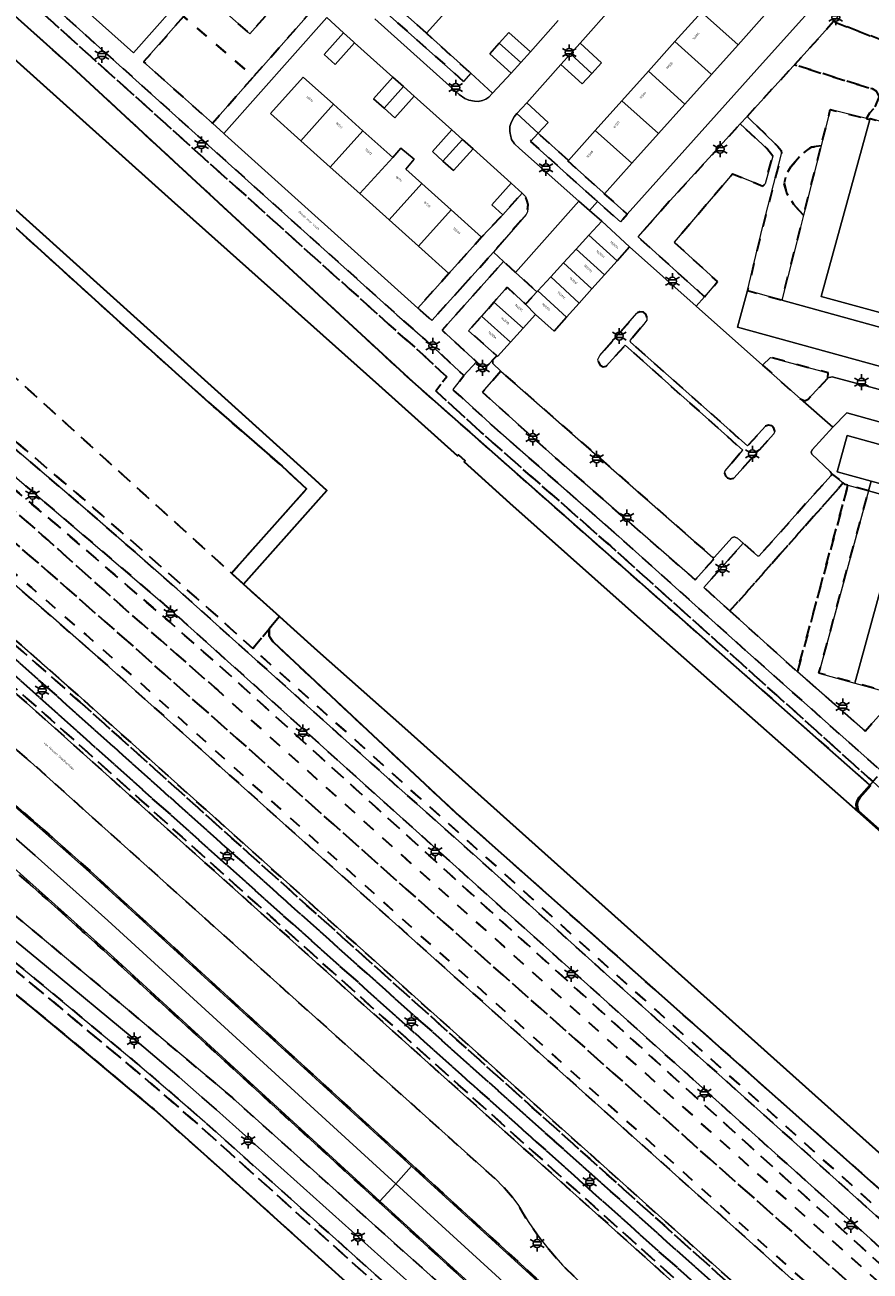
# Model space of a CAD drawing. Extents: x 105780 to 185197, y 477999 to 525027.
# Tile 230 of 562: x 107115 to 107250, y 478652 to 478850. Entities that reach past the tile are written whole.
import ezdxf
from ezdxf.enums import TextEntityAlignment as Align

# ---------------------------------------------------------------- set-up
doc = ezdxf.new("R2010")
doc.units = 0
doc.linetypes.add('XX-HIDDEN', pattern=[4, 2, -2])
for name, color, linetype, lineweight in [('B-GV-GR-MATERIAALGRENS-G', 252, 'XX-HIDDEN', 35), ('B-RO-IE-MEUBILAIR_WEGMEUBILAIR-S', 252, 'Continuous', 25), ('B-WE-GK-KADEMUUR-G', 252, 'Continuous', 18), ('B-WE-GW-WATERGANG_SLOOT_INSTEEK-G', 252, 'Continuous', 30), ('B-XX-KG-KADASTRAAL_BEBOUWING-G', 252, 'Continuous', 20), ('B1-WE-OG-BEBOUWING-T18', 7, 'Continuous', 18), ('B1-WE-OG-TERREIN_ERF-GV', 252, 'Continuous', 18), ('B1-WE-OG-TOPOGRAFIE-T18', 10, 'Continuous', 18), ('B1-WE-VH-VERHARDING_ASFALT-GV', 252, 'Continuous', 18), ('B1-WE-VH-VERHARDING_BETON-GV', 252, 'Continuous', 18), ('B1-WE-VH-VERHARDING_BETONSTRAATSTEEN-GV', 252, 'Continuous', 18), ('B1-WE-VH-VERHARDING_TEGEL-GV', 252, 'Continuous', 18)]:
    doc.layers.add(name, color=color, linetype=linetype, lineweight=lineweight)
doc.styles.add('NLCS-ISO', font='NLCS-ISO.ttf')
doc.styles.add('NLCS-ISO-M200-T18', font='NLCS-ISO.ttf', dxfattribs={"height": 0.36})

# ---------------------------------------------------------------- blocks, each defined once
blk = doc.blocks.new('B-SIE-WEG_LICHTMAST-SO')
at = {"ltscale": 0.1}
for p, q in [((-1.1, 0.63), (-2.19, 1.27)), ((0, 1.27), (0, 2.53)), ((1.1, 0.63), (2.19, 1.27)), ((-1.1, -0.63), (-2.19, -1.27)), ((0, -1.27), (0, -2.53)), ((1.1, -0.63), (2.19, -1.27))]:
    blk.add_line(p, q, dxfattribs=at)
at = {"flags": 128}
for points in [[(-1.16, 0.5), (1.16, 0.5)], [(-1.16, -0.5), (1.16, -0.5)]]:
    blk.add_lwpolyline(points, dxfattribs=at)
at = {"ltscale": 0.1}
blk.add_circle((0, 0), 1.27, dxfattribs=at)
at = {"style": 'NLCS-ISO'}
blk.add_attdef('TYPE', text='', height=1.8, dxfattribs=at).set_placement((0, 2.53), align=Align.BOTTOM_CENTER)

msp = doc.modelspace()

# ---------------------------------------------------------------- linework, layer by layer
at = {"layer": 'B-GV-GR-MATERIAALGRENS-G', "flags": 128}
for points in [[(107119.935, 478853.078), (107101.84, 478869.032), (107058.691, 478907.896), (107057.868, 478908.692), (107052.719, 478913.255), (107045.447, 478919.888), (107040.691, 478924.246), (107039.347, 478922.765), (107044.099, 478918.41), (107051.393, 478911.758), (107100.517, 478867.532), (107118.612, 478851.578), (107173.208, 478802.497), (107177.686, 478798.551), (107182.448, 478794.136), (107182.442, 478794.128), (107180.708, 478791.896), (107187.939, 478785.269), (107208.452, 478767.263), (107228.023, 478749.688), (107250.153, 478729.809), (107251.35, 478731.165), (107251.556, 478731.399), (107229.353, 478751.181), (107209.788, 478768.751), (107189.289, 478786.744), (107184.656, 478790.984), (107183.419, 478792.116), (107185.152, 478794.336), (107185.157, 478794.343), (107179.008, 478800.052), (107174.53, 478803.998)], [(107039.347, 478922.765), (107037.589, 478920.806), (107037.809, 478920.609), (107037.476, 478920.236), (107036.501, 478919.147), (107040.312, 478915.332), (107040.721, 478915.186), (107041.316, 478915.113), (107042.892, 478914.646), (107043.854, 478914.228), (107044.817, 478913.706), (107045.881, 478912.923), (107050.182, 478909.059), (107075.51, 478885.777), (107122.944, 478843.327), (107155.367, 478813.355), (107177.032, 478793.326), (107249.662, 478729.252), (107250.153, 478729.809), (107228.023, 478749.688), (107208.452, 478767.263), (107187.939, 478785.269), (107180.708, 478791.896), (107182.442, 478794.128), (107182.448, 478794.136), (107177.686, 478798.551), (107173.208, 478802.497), (107118.612, 478851.578), (107100.517, 478867.532), (107051.393, 478911.758), (107044.099, 478918.41)], [(107058.676, 478866.989), (107040.664, 478846.796), (107063.595, 478829.547), (107077.342, 478818.862), (107090.053, 478808.759), (107093.496, 478812.472), (107148.233, 478762.928), (107160.168, 478776.323), (107156.281, 478779.919), (107145.821, 478789.025), (107144.604, 478790.115), (107133.396, 478800.146), (107113.983, 478817.788), (107061.318, 478864.557)], [(107147.077, 478852.256), (107143.893, 478855.083), (107140.643, 478851.389), (107151.747, 478841.827), (107164.509, 478856.295), (107164.825, 478856.588), (107161.152, 478859.909), (107151.143, 478848.645)], [(107179.219, 478848.721), (107173.427, 478853.93), (107172.299, 478854.976), (107171.046, 478853.58), (107183.543, 478842.501), (107185.091, 478841.068), (107186.257, 478842.375)], [(107249.043, 478856.374), (107243.897, 478850.58), (107256.02, 478845.908), (107257.639, 478848.685)], [(107140.643, 478851.389), (107134.288, 478844.176), (107145.208, 478834.413), (107151.747, 478841.827)], [(107266.576, 478840.5), (107257.639, 478848.685), (107256.02, 478845.908), (107243.897, 478850.58), (107241.681, 478848.085), (107237.679, 478843.71), (107250.077, 478839.869), (107250.77, 478839.473), (107251.122, 478838.659), (107250.346, 478836.854), (107249.688, 478836.103), (107249.132, 478835.159), (107249.675, 478835.024), (107249.715, 478835.169), (107260.909, 478832.082), (107261.811, 478835.177)], [(107249.132, 478835.159), (107249.688, 478836.103), (107250.346, 478836.854), (107251.122, 478838.659), (107250.77, 478839.473), (107250.077, 478839.869), (107237.679, 478843.71), (107236.758, 478842.703), (107230.157, 478835.485), (107235.063, 478830.737), (107235.566, 478830.078), (107235.643, 478829.587), (107232.625, 478817.881), (107230.22, 478807.824), (107235.669, 478806.325), (107238.067, 478815.587), (107239.137, 478819.813), (107237.532, 478821.564), (107236.529, 478823.217), (107236.028, 478824.971), (107236.328, 478826.139), (107237.131, 478827.501), (107238.937, 478829.545), (107240.342, 478830.617), (107241.924, 478830.82), (107243.386, 478836.595)], [(107123.869, 478743.54), (107114.494, 478751.789), (107105.008, 478759.95), (107092.375, 478770.621), (107086.02, 478775.91), (107072.824, 478786.682), (107059.116, 478797.611), (107050.396, 478804.442), (107048.526, 478805.8), (107046.854, 478806.814), (107045.119, 478807.718), (107037.499, 478811.265), (107035.158, 478812.439), (107033.312, 478813.495), (107031.79, 478814.513), (107015.213, 478826.782), (106997.932, 478839.33), (106993.205, 478842.793), (106991.329, 478840.202), (107003.445, 478831.511), (107017.639, 478821.133), (107031.727, 478810.666), (107038.732, 478805.381), (107045.693, 478800.037), (107052.807, 478794.482), (107059.877, 478788.871), (107073.922, 478777.529), (107088.636, 478765.408), (107103.218, 478753.128), (107111.212, 478746.233), (107119.114, 478739.273), (107240.88, 478630.11), (107245.091, 478634.894)], [(107244.248, 478634.844), (107242.54, 478632.903), (107240.829, 478630.96), (107119.513, 478739.72), (107111.606, 478746.685), (107103.607, 478753.585), (107089.02, 478765.869), (107074.301, 478777.994), (107060.251, 478789.34), (107046.061, 478800.511), (107039.095, 478805.858), (107032.087, 478811.146), (107017.995, 478821.616), (107003.797, 478831.997), (106992.168, 478840.339), (106993.337, 478841.952), (106997.578, 478838.845), (107014.858, 478826.298), (107031.445, 478814.022), (107032.996, 478812.985), (107034.874, 478811.91), (107037.238, 478810.725), (107044.854, 478807.18), (107046.56, 478806.291), (107048.194, 478805.3), (107050.035, 478803.963), (107058.744, 478797.14), (107072.447, 478786.215), (107085.638, 478775.447), (107091.989, 478770.161), (107104.619, 478759.493), (107114.1, 478751.336), (107123.471, 478743.091), (107124.128, 478742.502)], [(107124.128, 478742.502), (107123.471, 478743.091), (107114.1, 478751.336), (107104.619, 478759.493), (107091.989, 478770.161), (107085.638, 478775.447), (107072.447, 478786.215), (107058.744, 478797.14), (107050.035, 478803.963), (107048.194, 478805.3), (107046.56, 478806.291), (107044.854, 478807.18), (107037.238, 478810.725), (107034.874, 478811.91), (107032.996, 478812.985), (107031.445, 478814.022), (107014.858, 478826.298), (106997.578, 478838.845), (106993.337, 478841.952), (106992.168, 478840.339), (107003.797, 478831.997), (107017.995, 478821.616), (107032.087, 478811.146), (107039.095, 478805.858), (107046.061, 478800.511), (107060.251, 478789.34), (107074.301, 478777.994), (107089.02, 478765.869), (107103.607, 478753.585), (107111.606, 478746.685), (107119.513, 478739.72), (107240.829, 478630.96), (107242.54, 478632.903), (107244.248, 478634.844)], [(107241.506, 478632.486), (107242.828, 478633.987), (107104.024, 478758.129), (107048.529, 478803.049), (107034.638, 478811.469), (107032.732, 478812.559), (107031.157, 478813.613), (107014.563, 478825.895), (106997.284, 478838.441), (106993.447, 478841.252), (106992.868, 478840.452), (107004.09, 478832.402), (107018.292, 478822.018), (107032.386, 478811.547), (107047.349, 478801.431), (107102.728, 478756.606)], [(107241.506, 478632.486), (107102.728, 478756.606), (107047.349, 478801.431), (107032.386, 478811.547), (107018.292, 478822.018), (107004.09, 478832.402), (106992.868, 478840.452), (106993.447, 478841.252), (106997.284, 478838.441), (107014.563, 478825.895), (107031.157, 478813.613), (107032.732, 478812.559), (107034.638, 478811.469), (107048.529, 478803.049), (107104.024, 478758.129), (107242.828, 478633.987)], [(107234.239, 478829.187), (107233.318, 478830.396), (107229.082, 478834.31), (107217.947, 478822.136), (107212.844, 478816.374), (107223.421, 478806.868), (107225.461, 478809.263), (107218.59, 478815.541), (107227.854, 478826.396), (107232.675, 478824.436), (107233.038, 478824.8)], [(107201.764, 478828.532), (107196.971, 478832.851), (107195.746, 478831.535), (107206.152, 478822.205), (107206.391, 478821.991), (107210.031, 478818.735), (107211.134, 478819.969), (107207.503, 478823.23), (107207.289, 478823.421), (107201.689, 478828.448)], [(107241.924, 478830.82), (107240.342, 478830.617), (107238.937, 478829.545), (107237.131, 478827.501), (107236.328, 478826.139), (107236.028, 478824.971), (107236.529, 478823.217), (107237.532, 478821.564), (107239.137, 478819.813)], [(107185.003, 478808.557), (107189.849, 478813.94), (107195.04, 478819.912), (107195.262, 478820.347), (107195.372, 478821.495), (107195.186, 478822.183), (107194.944, 478822.779), (107194.435, 478823.339), (107191.352, 478819.898), (107187.976, 478816.331), (107182.785, 478810.549), (107177.855, 478805.059), (107180.065, 478803.072)], [(107048.705, 478789.258), (107041.601, 478794.799), (107034.654, 478800.139), (107027.668, 478805.426), (107015.241, 478814.57), (107015.118, 478814.404), (107012.001, 478810.227), (107044.652, 478785.953), (107047.156, 478784.126), (107045.546, 478781.945), (107054.526, 478775.108), (107055.709, 478774.105), (107062.016, 478769.148), (107064.258, 478767.37), (107068.569, 478763.94), (107070.768, 478762.178), (107075.17, 478758.633), (107077.118, 478757.057), (107081.943, 478753.126), (107083.569, 478751.798), (107089.924, 478746.558), (107096.738, 478740.846), (107098.596, 478739.271), (107103.323, 478735.251), (107105.893, 478733.047), (107110.178, 478729.347), (107112.535, 478727.3), (107117.131, 478723.276), (107119.226, 478721.434), (107125.771, 478715.618), (107231.325, 478619.257), (107234.293, 478622.628), (107203.422, 478650.408), (107200.82, 478652.994), (107198.645, 478655.444), (107196.849, 478657.744), (107195.381, 478659.888), (107193.842, 478662.464), (107192.936, 478663.693), (107191.955, 478664.862), (107190.377, 478666.472), (107116.332, 478732.95), (107103.311, 478744.339), (107090.062, 478755.631), (107076.584, 478766.821), (107062.798, 478778.031)], [(107093.496, 478812.472), (107090.053, 478808.759), (107087.394, 478805.892), (107103.227, 478792.801), (107114.762, 478783.187), (107126.392, 478773.278), (107140.294, 478761.131), (107151.653, 478750.96), (107154.255, 478754.068), (107155.855, 478756.029), (107150.149, 478761.194), (107148.233, 478762.928)], [(107193.383, 478810.723), (107191.474, 478812.461), (107181.697, 478801.546), (107187.164, 478796.53), (107188.426, 478795.371), (107189.77, 478796.816), (107190.389, 478797.481), (107185.908, 478801.437), (107187.952, 478803.752), (107189.912, 478805.972), (107192.022, 478808.362), (107194.971, 478805.659), (107196.78, 478807.632)], [(107151.653, 478750.96), (107140.294, 478761.131), (107126.392, 478773.278), (107114.762, 478783.187), (107103.227, 478792.801), (107087.394, 478805.892), (107086.686, 478805.128), (107102.59, 478792.031), (107114.118, 478782.422), (107125.739, 478772.522), (107126.129, 478772.181), (107139.632, 478760.383), (107170.61, 478732.583), (107186.678, 478718.258), (107208.313, 478698.747), (107219.241, 478689.003), (107229.188, 478680.133), (107271.031, 478642.558), (107366.082, 478557.499), (107407.845, 478520.126), (107464.973, 478468.816), (107479.245, 478456.115), (107491.738, 478444.616), (107503.691, 478434.015), (107508.432, 478429.923), (107515.389, 478424.289), (107518.895, 478421.786), (107521.941, 478419.508), (107529.904, 478414.372), (107535.14, 478411.24), (107538.979, 478409.042), (107543.722, 478406.446), (107548.646, 478404.019), (107553.714, 478401.679), (107558.939, 478399.551), (107565.846, 478396.992), (107572.354, 478394.921), (107577.749, 478393.365), (107578.891, 478393.123), (107583.54, 478392.136), (107591.485, 478390.762), (107597.827, 478389.898), (107605.293, 478389.112), (107609.203, 478388.779), (107608.826, 478389.841), (107605.388, 478390.108), (107597.947, 478390.89), (107591.638, 478391.749), (107583.728, 478393.117), (107577.991, 478394.335), (107572.644, 478395.877), (107566.171, 478397.938), (107559.3, 478400.482), (107554.112, 478402.596), (107549.076, 478404.921), (107544.182, 478407.332), (107539.468, 478409.915), (107535.644, 478412.102), (107530.431, 478415.221), (107522.512, 478420.329), (107519.485, 478422.593), (107515.994, 478425.084), (107509.074, 478430.69), (107504.349, 478434.768), (107498.687, 478439.787), (107492.407, 478445.357), (107479.915, 478456.855), (107465.64, 478469.561), (107408.513, 478520.871), (107366.748, 478558.245), (107271.698, 478643.303), (107229.854, 478680.877), (107208.98, 478699.491), (107187.345, 478719.001), (107171.402, 478733.277)], [(107234.554, 478785.52), (107234.429, 478785.999), (107234.087, 478786.326), (107233.541, 478786.454), (107233.067, 478786.273), (107230.213, 478783.152), (107211.655, 478799.634), (107211.556, 478799.913), (107213.743, 478802.502), (107214.208, 478803.152), (107214.217, 478803.641), (107214.066, 478804.089), (107213.688, 478804.394), (107213.144, 478804.484), (107212.645, 478804.253), (107206.788, 478797.501), (107206.462, 478796.91), (107206.566, 478796.449), (107206.815, 478795.971), (107207.286, 478795.712), (107207.793, 478795.829), (107210.813, 478799.145), (107229.463, 478782.479), (107226.689, 478779.202), (107226.577, 478778.8), (107226.744, 478778.392), (107227.048, 478778.062), (107227.52, 478777.908), (107228.035, 478778.055), (107234.399, 478785.067)], [(107084.805, 478796.956), (107092.273, 478790.919), (107099.668, 478784.795), (107107.009, 478778.606), (107114.308, 478772.367), (107118.176, 478768.994), (107129.654, 478758.728), (107146.07, 478744.324), (107255.283, 478646.49), (107256.75, 478648.224), (107146.812, 478747.792), (107138.316, 478755.244), (107120.748, 478770.378), (107111.642, 478778.018), (107098.341, 478788.829), (107091.631, 478794.158), (107084.87, 478799.427), (107078.998, 478791.885), (107089.593, 478783.152), (107108.324, 478767.543), (107116.449, 478760.658), (107125.092, 478753.168), (107133.66, 478745.591), (107250.14, 478640.628), (107253.208, 478644.111), (107131.816, 478752.033), (107117.377, 478764.679), (107082.707, 478794.569)], [(107146.07, 478744.324), (107129.654, 478758.728), (107118.176, 478768.994), (107114.308, 478772.367), (107107.009, 478778.606), (107099.668, 478784.795), (107092.273, 478790.919), (107084.805, 478796.956), (107082.707, 478794.569), (107117.377, 478764.679), (107131.816, 478752.033), (107253.208, 478644.111), (107255.283, 478646.49)], [(107243.016, 478793.955), (107243.038, 478794.752), (107233.895, 478797.219), (107232.61, 478796.002), (107238.646, 478790.614), (107239.331, 478790.337), (107239.875, 478790.601)], [(107191.058, 478795.045), (107188.138, 478791.68), (107200.265, 478780.765), (107221.93, 478761.85), (107224.808, 478765.126), (107224.738, 478765.426)], [(107227.43, 478756.922), (107245.45, 478777.276), (107243.597, 478778.793), (107243.5, 478778.45), (107237.772, 478772.049), (107232.098, 478765.709), (107231.821, 478765.697), (107229.558, 478767.7), (107223.305, 478760.636)], [(107246.186, 478776.899), (107245.77, 478777.013), (107245.45, 478777.276), (107227.43, 478756.922), (107238.154, 478747.276)], [(107249.453, 478776.007), (107246.186, 478776.899), (107238.154, 478747.276), (107248.943, 478737.847), (107254.065, 478743.608), (107247.289, 478745.48), (107241.573, 478747.059)]]:
    msp.add_lwpolyline(points, close=True, dxfattribs=at)
for points in [[(106970.741, 478812.322), (106968.664, 478809.556), (106982.569, 478799.85), (106991.438, 478793.542), (107000, 478787.349), (107018.064, 478773.821), (107042.049, 478755.287), (107056.266, 478743.28), (107064.978, 478736.211), (107089.17, 478716.324), (107098.787, 478708.508), (107108.916, 478700.08), (107116.743, 478693.751), (107126.811, 478685.385), (107135.933, 478677.704), (107146.86, 478667.976), (107175.022, 478642.548), (107180.073, 478638.054), (107181.419, 478636.585), (107182.182, 478635.446), (107183.34, 478633.383), (107184.737, 478630.394), (107185.814, 478627.357), (107185.994, 478626.396), (107186.245, 478624.221), (107186.373, 478620.294), (107186.624, 478614.986), (107186.677, 478613.826), (107186.817, 478612.19), (107187.255, 478610.958), (107188.011, 478609.232), (107189.218, 478607.051), (107190.716, 478604.107), (107192.003, 478601.813), (107193.592, 478599.497), (107194.231, 478598.847), (107196.436, 478596.832), (107212.083, 478583.021), (107209.598, 478580.243), (107219.319, 478571.726), (107222.34, 478574.155), (107218.816, 478579.015), (107215.844, 478583.618), (107214.103, 478586.004), (107213.043, 478587.243), (107211.58, 478588.677), (107197.261, 478601.467)], [(107032.665, 478767.195), (107024.952, 478773.224), (107011.037, 478783.932), (107000, 478792.277), (106971.099, 478813.216), (106970.543, 478812.469), (106970.741, 478812.322), (106999.405, 478791.473), (107010.431, 478783.137), (107010.619, 478782.992), (107024.339, 478772.434), (107032.046, 478766.409), (107047.377, 478754.242), (107055.115, 478747.996), (107116.374, 478697.773), (107119.939, 478694.802), (107132.589, 478684.261), (107138.663, 478679.08), (107143.331, 478674.984), (107171.55, 478649.719), (107180.407, 478641.789), (107182.18, 478640.314), (107183.765, 478638.7)], [(107183.765, 478638.7), (107182.18, 478640.314), (107180.407, 478641.789), (107171.55, 478649.719), (107143.331, 478674.984), (107138.663, 478679.08), (107132.589, 478684.261), (107119.939, 478694.802), (107116.374, 478697.773), (107055.115, 478747.996), (107047.377, 478754.242), (107032.046, 478766.409), (107024.339, 478772.434), (107010.619, 478782.992), (107010.431, 478783.137), (106999.405, 478791.473), (106970.741, 478812.322)], [(107084.87, 478799.427), (107091.631, 478794.158), (107098.341, 478788.829), (107111.642, 478778.018), (107120.748, 478770.378), (107138.316, 478755.244), (107146.812, 478747.792), (107256.75, 478648.224), (107258.111, 478649.683), (107254.425, 478652.961), (107204.796, 478697.575), (107189.158, 478711.551), (107137.619, 478757.973), (107113.836, 478778.315), (107084.363, 478802.686), (107078.025, 478795.067)], [(107078.153, 478790.882), (107078.285, 478790.775), (107089.707, 478781.393), (107102.307, 478770.865), (107111.07, 478763.43), (107119.969, 478755.77), (107128.8, 478748.022), (107249.455, 478639.85), (107250.14, 478640.628), (107133.66, 478745.591), (107125.092, 478753.168), (107116.449, 478760.658), (107108.324, 478767.543), (107089.593, 478783.152), (107078.998, 478791.885), (107084.87, 478799.427)], [(107040.705, 478775.516), (107037.327, 478770.877), (107044.719, 478764.978), (107051.449, 478759.625), (107066.854, 478747.139), (107096.985, 478722.457), (107111.733, 478710.293), (107130.101, 478694.97), (107145.313, 478682.144), (107148.391, 478679.549), (107184.944, 478646.782)], [(107197.31, 478613.163), (107198.141, 478611.312), (107199.182, 478609.562), (107200.411, 478607.939), (107201.813, 478606.461), (107212.017, 478597.326), (107226.049, 478613.264), (107137.223, 478694.498), (107128.719, 478702.296), (107127.806, 478703.119), (107127.011, 478703.847), (107124.593, 478706.016), (107120.15, 478710.022), (107118.231, 478711.723), (107116.704, 478713.093), (107114.571, 478714.968), (107111.516, 478717.676), (107108.373, 478720.416), (107106.305, 478722.233), (107104.85, 478723.486), (107102.818, 478725.257), (107097.953, 478729.425), (107095.813, 478731.268), (107095.093, 478731.875), (107094.056, 478732.764), (107085.231, 478740.197), (107079.492, 478744.927), (107078.966, 478745.356), (107078.342, 478745.87), (107076.429, 478747.426), (107073.73, 478749.628), (107072.531, 478750.597), (107071.419, 478751.501), (107069.962, 478752.672), (107067.945, 478754.301), (107065.822, 478755.998), (107063.456, 478757.89), (107062.136, 478758.945), (107059.199, 478761.269), (107057.473, 478762.64), (107056.894, 478763.094), (107056.304, 478763.561), (107050.45, 478768.147), (107049.539, 478768.846), (107040.705, 478775.516)], [(107184.496, 478639.382), (107182.858, 478641.05), (107181.061, 478642.546), (107143.994, 478675.732), (107139.317, 478679.836), (107133.234, 478685.026), (107117.011, 478698.544), (107055.746, 478748.772), (107048.002, 478755.023), (107032.665, 478767.195)], [(107183.952, 478724.782), (107154.895, 478751.945), (107154.217, 478753.001), (107154.255, 478754.068), (107151.653, 478750.96), (107171.402, 478733.277), (107187.345, 478719.001), (107208.98, 478699.491), (107229.854, 478680.877), (107271.698, 478643.303), (107366.748, 478558.245), (107408.513, 478520.871), (107465.64, 478469.561), (107479.915, 478456.855), (107492.407, 478445.357), (107498.687, 478439.787), (107504.349, 478434.768), (107509.074, 478430.69), (107515.994, 478425.084), (107519.485, 478422.593), (107522.512, 478420.329), (107530.431, 478415.221), (107535.644, 478412.102), (107539.468, 478409.915), (107544.182, 478407.332), (107549.076, 478404.921), (107554.112, 478402.596), (107559.3, 478400.482), (107566.171, 478397.938), (107572.644, 478395.877), (107577.991, 478394.335), (107583.728, 478393.117), (107591.638, 478391.749), (107597.947, 478390.89), (107605.388, 478390.108), (107608.826, 478389.841), (107607.367, 478393.947)], [(107529.843, 478425.199), (107521.572, 478429.478), (107504.634, 478439.57), (107501.232, 478441.941), (107497.464, 478444.829), (107485.627, 478455.175), (107453.797, 478483.944), (107418.641, 478515.303), (107416.933, 478516.839), (107384.163, 478546.309), (107332.058, 478592.802), (107306.918, 478615.603), (107272.933, 478645.778), (107183.952, 478724.782)]]:
    msp.add_lwpolyline(points, dxfattribs=at)
at = {"layer": 'B-WE-GK-KADEMUUR-G', "flags": 128}
for points in [[(107249.811, 478729.128), (107249.662, 478729.252), (107247.956, 478727.319), (107247.651, 478726.77), (107247.52, 478726.227), (107247.558, 478725.659), (107247.776, 478725.072), (107258.54, 478715.481)], [(107265.694, 478709.385), (107247.904, 478725.166), (107247.737, 478725.677), (107247.72, 478726.213), (107247.829, 478726.708), (107248.118, 478727.214), (107249.804, 478729.124)]]:
    msp.add_lwpolyline(points, dxfattribs=at)
at = {"layer": 'B-WE-GW-WATERGANG_SLOOT_INSTEEK-G', "flags": 128}
for points in [[(107215.154, 478753.875), (107192.477, 478774.079), (107185.205, 478780.617), (107185.368, 478780.808), (107184.299, 478781.718), (107184.156, 478781.56), (107171.654, 478792.8), (107138.728, 478822.218), (107103.193, 478854.146), (107062.001, 478890.927), (107061.184, 478891.657), (107033.864, 478916.201), (107030.421, 478919.384), (107013.747, 478935.484)], [(107103.193, 478854.146), (107138.728, 478822.218), (107171.654, 478792.8), (107184.156, 478781.56), (107184.299, 478781.718), (107185.368, 478780.808), (107185.205, 478780.617), (107192.477, 478774.079), (107215.154, 478753.875), (107247.776, 478725.072), (107247.558, 478725.659), (107247.52, 478726.227), (107247.651, 478726.77), (107247.956, 478727.319), (107249.662, 478729.252), (107177.032, 478793.326), (107155.367, 478813.355), (107122.944, 478843.327), (107075.51, 478885.777)], [(107077.402, 478853.444), (107098.971, 478834.123), (107146.049, 478791.728), (107160.298, 478778.896), (107163.388, 478776.091), (107162.065, 478774.569), (107150.149, 478761.194), (107155.855, 478756.029), (107157.604, 478754.479), (107161.89, 478750.58), (107175.804, 478738.285), (107260.667, 478662.31), (107275.757, 478648.691), (107280.581, 478644.337), (107354.485, 478578.097), (107398.86, 478538.508)], [(107175.022, 478642.548), (107146.86, 478667.976), (107135.933, 478677.704), (107126.811, 478685.385), (107116.743, 478693.751), (107108.916, 478700.08), (107098.787, 478708.508), (107089.17, 478716.324), (107064.978, 478736.211), (107056.266, 478743.28), (107042.049, 478755.287), (107018.064, 478773.821)], [(107402.643, 478560.903), (107342.677, 478614.622), (107290.664, 478661.464), (107288.519, 478663.438), (107275.678, 478675.255), (107267.424, 478682.85), (107261.116, 478688.655), (107266.837, 478695.007), (107273.148, 478702.015), (107265.613, 478709.175), (107258.54, 478715.481), (107247.776, 478725.072), (107215.154, 478753.875)]]:
    msp.add_lwpolyline(points, dxfattribs=at)
for points in [[(107060.342, 478868.857), (107058.676, 478866.989), (107061.318, 478864.557), (107113.983, 478817.788), (107133.396, 478800.146), (107144.604, 478790.115), (107145.821, 478789.025), (107156.281, 478779.919), (107160.168, 478776.323), (107148.233, 478762.928), (107150.149, 478761.194), (107162.065, 478774.569), (107163.388, 478776.091), (107160.298, 478778.896), (107146.049, 478791.728), (107098.971, 478834.123), (107077.402, 478853.444)], [(107157.604, 478754.479), (107155.855, 478756.029), (107154.255, 478754.068), (107154.217, 478753.001), (107154.895, 478751.945), (107183.952, 478724.782), (107272.933, 478645.778), (107275.757, 478648.691), (107260.667, 478662.31), (107175.804, 478738.285), (107161.89, 478750.58)]]:
    msp.add_lwpolyline(points, close=True, dxfattribs=at)
at = {"layer": 'B-XX-KG-KADASTRAAL_BEBOUWING-G', "flags": 128}
for points in [[(107177.789, 478858.781), (107173.427, 478853.93), (107179.219, 478848.721), (107183.581, 478853.572)], [(107227.137, 478856.8), (107222.918, 478852.099), (107228.731, 478846.881), (107232.95, 478851.582)], [(107222.918, 478852.099), (107218.699, 478847.399), (107224.512, 478842.181), (107228.731, 478846.881)], [(107167.779, 478847.226), (107167.649, 478847.342), (107166.052, 478848.774), (107162.969, 478845.333), (107164.696, 478843.785)], [(107190.785, 478847.169), (107189.264, 478845.473), (107192.688, 478842.402), (107194.209, 478844.098)], [(107190.785, 478847.169), (107194.209, 478844.098), (107195.729, 478845.793), (107192.305, 478848.864)], [(107203.654, 478847.135), (107202.121, 478845.456), (107205.518, 478842.354), (107207.051, 478844.033)], [(107218.699, 478847.399), (107214.48, 478842.698), (107220.293, 478837.48), (107224.512, 478842.181)], [(107202.121, 478845.456), (107200.587, 478843.777), (107203.984, 478840.675), (107205.518, 478842.354)], [(107164.466, 478837.439), (107159.645, 478841.768), (107154.453, 478835.986), (107159.274, 478831.657)], [(107175.564, 478840.25), (107173.87, 478841.768), (107170.787, 478838.327), (107172.481, 478836.809)], [(107214.48, 478842.698), (107210.261, 478837.998), (107216.074, 478832.779), (107220.293, 478837.48)], [(107177.258, 478838.732), (107175.564, 478840.25), (107172.481, 478836.809), (107174.175, 478835.291)], [(107169.138, 478833.244), (107164.466, 478837.439), (107159.274, 478831.657), (107163.947, 478827.462)], [(107195.182, 478837.681), (107193.586, 478835.966), (107196.971, 478832.851), (107198.549, 478834.547)], [(107210.261, 478837.998), (107206.042, 478833.298), (107211.856, 478828.079), (107216.074, 478832.779)], [(107274.961, 478831.336), (107263.661, 478834.444), (107262.861, 478831.544), (107260.909, 478832.082), (107249.715, 478835.169), (107249.675, 478835.024), (107241.941, 478806.918), (107252.981, 478803.88), (107252.388, 478801.724), (107235.669, 478806.325), (107230.22, 478807.824), (107228.631, 478802.048), (107261.383, 478793.022), (107262.97, 478798.801), (107260.032, 478799.608), (107261.418, 478804.655), (107267.197, 478803.068)], [(107173.857, 478829.008), (107169.138, 478833.244), (107163.947, 478827.462), (107168.619, 478823.267)], [(107184.931, 478831.856), (107183.244, 478833.367), (107180.161, 478829.927), (107181.848, 478828.415)], [(107211.856, 478828.079), (107206.042, 478833.298), (107201.764, 478828.532), (107201.689, 478828.448), (107207.289, 478823.421), (107207.503, 478823.23)], [(107186.617, 478830.345), (107184.931, 478831.856), (107181.848, 478828.415), (107183.534, 478826.904)], [(107175.93, 478827.147), (107177.254, 478828.713), (107175.169, 478830.457), (107173.857, 478829.008), (107168.619, 478823.267), (107173.291, 478819.073), (107178.483, 478824.855)], [(107183.155, 478820.66), (107178.483, 478824.855), (107173.291, 478819.073), (107177.964, 478814.878)], [(107194.435, 478823.339), (107192.701, 478824.893), (107189.617, 478821.453), (107191.352, 478819.898)], [(107183.155, 478820.66), (107177.964, 478814.878), (107182.785, 478810.549), (107187.976, 478816.331)], [(107207.067, 478818.854), (107205.04, 478816.643), (107209.497, 478812.557), (107211.498, 478814.792)], [(107205.04, 478816.643), (107203.013, 478814.431), (107207.496, 478810.321), (107209.497, 478812.557)], [(107203.013, 478814.431), (107200.991, 478812.226), (107205.501, 478808.093), (107207.496, 478810.321)], [(107200.991, 478812.226), (107198.966, 478810.017), (107203.501, 478805.859), (107205.501, 478808.093)], [(107198.966, 478810.017), (107196.931, 478807.796), (107201.492, 478803.615), (107203.501, 478805.859)], [(107194.971, 478805.659), (107192.022, 478808.362), (107189.912, 478805.972), (107194.56, 478801.869), (107196.522, 478804.061)], [(107196.931, 478807.796), (107196.78, 478807.632), (107194.971, 478805.659), (107196.522, 478804.061), (107199.503, 478801.393), (107201.492, 478803.615)], [(107189.912, 478805.972), (107187.952, 478803.752), (107192.557, 478799.632), (107194.56, 478801.869)], [(107187.952, 478803.752), (107185.908, 478801.437), (107190.389, 478797.481), (107190.525, 478797.361), (107192.557, 478799.632)], [(107278.617, 478764.187), (107272.836, 478765.792), (107274.231, 478770.822), (107277.218, 478769.993), (107278.798, 478775.76), (107246.067, 478784.832), (107244.479, 478779.034), (107249.875, 478777.556), (107266.725, 478772.942), (107266.14, 478770.807), (107255.056, 478773.842), (107247.289, 478745.48), (107254.065, 478743.608), (107260.382, 478741.862), (107259.569, 478738.988), (107260.912, 478738.619), (107270.899, 478735.871)]]:
    msp.add_lwpolyline(points, close=True, dxfattribs=at)
at = {"layer": 'B1-WE-OG-TERREIN_ERF-GV', "flags": 128}
for points in [[(107121.032, 478865.857), (107116.359, 478870.046), (107111.687, 478874.236), (107106.976, 478878.461), (107102.082, 478872.965), (107132.67, 478845.621), (107142.241, 478856.498), (107147.286, 478862.168), (107147.79, 478864.105), (107146.937, 478865.93), (107143.854, 478862.49), (107140.025, 478858.539), (107135.197, 478853.155), (107130.376, 478857.478), (107125.704, 478861.667)], [(107245.107, 478857.912), (107241.521, 478861.131), (107237.169, 478856.282), (107232.95, 478851.582), (107228.731, 478846.881), (107224.512, 478842.181), (107220.293, 478837.48), (107216.074, 478832.779), (107211.856, 478828.079), (107207.503, 478823.23), (107211.134, 478819.969), (107233.07, 478844.513)], [(107175.169, 478830.457), (107177.254, 478828.713), (107175.93, 478827.147), (107178.483, 478824.855), (107183.155, 478820.66), (107187.976, 478816.331), (107191.352, 478819.898), (107189.617, 478821.453), (107192.701, 478824.893), (107186.617, 478830.345), (107183.534, 478826.904), (107181.848, 478828.415), (107180.161, 478829.927), (107183.244, 478833.367), (107177.258, 478838.732), (107174.175, 478835.291), (107172.481, 478836.809), (107170.787, 478838.327), (107173.87, 478841.768), (107167.779, 478847.226), (107164.696, 478843.785), (107162.969, 478845.333), (107166.052, 478848.774), (107163.37, 478851.247), (107147.034, 478832.781), (107147.192, 478832.639), (107177.855, 478805.059), (107182.785, 478810.549), (107177.964, 478814.878), (107173.291, 478819.073), (107168.619, 478823.267), (107163.947, 478827.462), (107159.274, 478831.657), (107154.453, 478835.986), (107159.645, 478841.768), (107164.466, 478837.439), (107169.138, 478833.244), (107173.857, 478829.008)], [(107249.675, 478835.024), (107249.132, 478835.159), (107243.386, 478836.595), (107241.924, 478830.82), (107239.137, 478819.813), (107238.067, 478815.587), (107235.669, 478806.325), (107252.388, 478801.724), (107252.981, 478803.88), (107241.941, 478806.918)], [(107255.056, 478773.842), (107255.218, 478774.433), (107249.453, 478776.007), (107241.573, 478747.059), (107247.289, 478745.48)], [(107249.875, 478777.556), (107249.453, 478776.007), (107255.218, 478774.433), (107255.056, 478773.842), (107266.14, 478770.807), (107266.725, 478772.942)]]:
    msp.add_lwpolyline(points, close=True, dxfattribs=at)
for points in [[(107183.581, 478853.572), (107179.219, 478848.721), (107186.257, 478842.375), (107189.713, 478839.181), (107192.688, 478842.402), (107189.264, 478845.473), (107190.785, 478847.169), (107192.305, 478848.864), (107195.729, 478845.793), (107200.131, 478850.758)], [(107209.111, 478853.294), (107203.654, 478847.135), (107207.051, 478844.033), (107205.518, 478842.354), (107203.984, 478840.675), (107200.587, 478843.777), (107195.182, 478837.681), (107198.549, 478834.547), (107196.971, 478832.851), (107201.764, 478828.532), (107206.042, 478833.298), (107210.261, 478837.998), (107214.48, 478842.698), (107218.699, 478847.399), (107222.918, 478852.099)]]:
    msp.add_lwpolyline(points, dxfattribs=at)
at = {"layer": 'B1-WE-VH-VERHARDING_ASFALT-GV', "flags": 128}
for points in [[(107249.455, 478639.85), (107128.8, 478748.022), (107119.969, 478755.77), (107111.07, 478763.43), (107102.307, 478770.865), (107089.707, 478781.393), (107078.285, 478790.775), (107078.153, 478790.882), (107071.414, 478796.354), (107071.071, 478796.629), (107063.523, 478802.601), (107061.684, 478800.519), (107059.116, 478797.611), (107072.824, 478786.682), (107086.02, 478775.91), (107092.375, 478770.621), (107105.008, 478759.95), (107114.494, 478751.789), (107123.869, 478743.54), (107245.091, 478634.894)], [(107052.807, 478794.482), (107048.705, 478789.258), (107062.798, 478778.031), (107076.584, 478766.821), (107090.062, 478755.631), (107103.311, 478744.339), (107116.332, 478732.95), (107190.377, 478666.472), (107191.955, 478664.862), (107192.936, 478663.693), (107193.842, 478662.464), (107195.381, 478659.888), (107196.849, 478657.744), (107198.645, 478655.444), (107200.82, 478652.994), (107203.422, 478650.408), (107234.293, 478622.628), (107242.069, 478615.63), (107242.865, 478614.936)], [(107245.096, 478612.808), (107248.196, 478616.697), (107251.364, 478620.711), (107249.458, 478622.42), (107240.88, 478630.11), (107119.114, 478739.273), (107111.212, 478746.233), (107103.218, 478753.128), (107088.636, 478765.408), (107073.922, 478777.529), (107059.877, 478788.871), (107052.807, 478794.482)]]:
    msp.add_lwpolyline(points, dxfattribs=at)
at = {"layer": 'B1-WE-VH-VERHARDING_BETON-GV', "flags": 128}
for points in [[(107102.465, 478735.701), (107100.039, 478732.841), (107102.55, 478730.711), (107117.048, 478718.078), (107128.581, 478707.729), (107174.342, 478665.923), (107176.862, 478668.682), (107125.623, 478715.454), (107121.03, 478719.547), (107116.417, 478723.618), (107111.785, 478727.667), (107107.135, 478731.695)], [(107100.039, 478732.841), (107097.633, 478730.005), (107105.69, 478723.06), (107113.693, 478716.052), (107121.641, 478708.983), (107129.534, 478701.852), (107137.372, 478694.66), (107171.817, 478663.159), (107174.342, 478665.923), (107128.581, 478707.729), (107117.048, 478718.078), (107102.55, 478730.711)], [(107176.862, 478668.682), (107174.342, 478665.923), (107240.191, 478605.765), (107247.454, 478599.043), (107248.139, 478598.441), (107250.577, 478601.215), (107248.206, 478603.378), (107248.315, 478603.487), (107241.858, 478609.355), (107239.292, 478611.693)], [(107174.342, 478665.923), (107171.817, 478663.159), (107234.68, 478605.669), (107236.58, 478603.959), (107245.67, 478595.632), (107248.139, 478598.441), (107247.454, 478599.043), (107240.191, 478605.765)]]:
    msp.add_lwpolyline(points, close=True, dxfattribs=at)
for points in [[(107111.785, 478727.667), (107116.417, 478723.618), (107121.03, 478719.547), (107125.623, 478715.454), (107176.862, 478668.682), (107239.292, 478611.693)], [(107231.325, 478619.257), (107125.771, 478715.618), (107119.226, 478721.434), (107117.131, 478723.276), (107112.535, 478727.3)], [(107234.68, 478605.669), (107171.817, 478663.159), (107137.372, 478694.66), (107129.534, 478701.852), (107121.641, 478708.983), (107113.693, 478716.052)], [(107114.571, 478714.968), (107116.704, 478713.093), (107118.231, 478711.723), (107120.15, 478710.022), (107124.593, 478706.016), (107127.011, 478703.847), (107127.806, 478703.119), (107128.719, 478702.296), (107137.223, 478694.498), (107226.049, 478613.264)]]:
    msp.add_lwpolyline(points, dxfattribs=at)
at = {"layer": 'B1-WE-VH-VERHARDING_BETONSTRAATSTEEN-GV', "flags": 128}
for points in [[(107161.152, 478859.909), (107157.114, 478863.551), (107147.077, 478852.256), (107151.143, 478848.645)], [(107205.04, 478816.643), (107207.067, 478818.854), (107205.12, 478820.576), (107203.45, 478822.052), (107193.383, 478810.723), (107196.78, 478807.632), (107196.931, 478807.796), (107198.966, 478810.017), (107200.991, 478812.226), (107203.013, 478814.431)], [(107293.239, 478806.527), (107296.78, 478810.622), (107297.073, 478810.951), (107300.11, 478814.366), (107295.372, 478818.401), (107294.381, 478817.259), (107284.21, 478806.13), (107267.624, 478787.712), (107243.683, 478794.114), (107243.016, 478793.955), (107239.875, 478790.601), (107239.331, 478790.337), (107238.646, 478790.614), (107243.787, 478786.132), (107245.997, 478788.419), (107268.489, 478782.135), (107269.507, 478781.977), (107273.697, 478786.621), (107285.91, 478800.229), (107288.626, 478803.256), (107289.635, 478802.36)], [(107238.646, 478790.614), (107232.61, 478796.002), (107222.088, 478805.366), (107211.498, 478814.792), (107209.497, 478812.557), (107207.496, 478810.321), (107205.501, 478808.093), (107203.501, 478805.859), (107201.492, 478803.615), (107199.503, 478801.393), (107196.522, 478804.061), (107194.56, 478801.869), (107192.557, 478799.632), (107190.525, 478797.361), (107190.389, 478797.481), (107189.77, 478796.816), (107189.753, 478796.262), (107191.058, 478795.045), (107224.738, 478765.426), (107224.99, 478765.485), (107227.713, 478768.557), (107228.114, 478768.695), (107228.636, 478768.516), (107229.558, 478767.7), (107231.821, 478765.697), (107232.098, 478765.709), (107237.772, 478772.049), (107243.5, 478778.45), (107243.597, 478778.793), (107243.372, 478779.091), (107240.442, 478781.835), (107240.338, 478782.171), (107240.49, 478782.557), (107243.787, 478786.132)], [(107234.554, 478785.52), (107234.399, 478785.067), (107228.035, 478778.055), (107227.52, 478777.908), (107227.048, 478778.062), (107226.744, 478778.392), (107226.577, 478778.8), (107226.689, 478779.202), (107229.463, 478782.479), (107210.813, 478799.145), (107207.793, 478795.829), (107207.286, 478795.712), (107206.815, 478795.971), (107206.566, 478796.449), (107206.462, 478796.91), (107206.788, 478797.501), (107212.645, 478804.253), (107213.144, 478804.484), (107213.688, 478804.394), (107214.066, 478804.089), (107214.217, 478803.641), (107214.208, 478803.152), (107213.743, 478802.502), (107211.556, 478799.913), (107211.655, 478799.634), (107230.213, 478783.152), (107233.067, 478786.273), (107233.541, 478786.454), (107234.087, 478786.326), (107234.429, 478785.999)], [(107253.104, 478725.437), (107253.922, 478726.369), (107250.153, 478729.809), (107249.662, 478729.252), (107249.811, 478729.128), (107249.804, 478729.124), (107248.118, 478727.214), (107247.829, 478726.708), (107247.72, 478726.213), (107247.737, 478725.677), (107247.904, 478725.166), (107265.694, 478709.385), (107266.418, 478709.138), (107267.148, 478709.275), (107267.67, 478709.529), (107271.152, 478713.421), (107267.342, 478716.814), (107265.28, 478714.587), (107263.827, 478715.881), (107260.912, 478718.481)]]:
    msp.add_lwpolyline(points, close=True, dxfattribs=at)
for points in [[(107163.37, 478851.247), (107166.052, 478848.774), (107167.649, 478847.342), (107167.779, 478847.226), (107173.87, 478841.768), (107175.564, 478840.25), (107177.258, 478838.732), (107183.244, 478833.367), (107184.931, 478831.856), (107186.617, 478830.345), (107192.701, 478824.893), (107194.435, 478823.339), (107194.944, 478822.779), (107195.186, 478822.183), (107195.372, 478821.495), (107195.262, 478820.347), (107195.04, 478819.912), (107189.849, 478813.94), (107191.474, 478812.461), (107193.383, 478810.723), (107203.45, 478822.052), (107193.98, 478830.423), (107193.221, 478831.147), (107192.754, 478831.839), (107192.564, 478832.565), (107192.527, 478832.788), (107192.461, 478833.183), (107192.485, 478833.89), (107192.679, 478834.525), (107193.177, 478835.438), (107193.586, 478835.966), (107195.182, 478837.681), (107200.587, 478843.777), (107202.121, 478845.456), (107203.654, 478847.135), (107209.111, 478853.294)], [(107200.131, 478850.758), (107195.729, 478845.793), (107194.209, 478844.098), (107192.688, 478842.402), (107189.713, 478839.181), (107189.107, 478838.559), (107188.68, 478838.261), (107188.148, 478838.049), (107187.429, 478837.889), (107186.865, 478837.935), (107185.952, 478838.115), (107185.322, 478838.358), (107184.405, 478839.019), (107171.005, 478851.01)], [(107254.065, 478743.608), (107248.943, 478737.847), (107238.154, 478747.276), (107227.43, 478756.922), (107223.305, 478760.636), (107229.558, 478767.7), (107228.636, 478768.516), (107228.114, 478768.695), (107227.713, 478768.557), (107224.99, 478765.485), (107224.738, 478765.426), (107224.808, 478765.126), (107221.93, 478761.85), (107200.265, 478780.765), (107188.138, 478791.68), (107191.058, 478795.045), (107189.753, 478796.262), (107189.77, 478796.816), (107188.426, 478795.371), (107187.164, 478796.53), (107185.152, 478794.336), (107183.419, 478792.116), (107184.656, 478790.984), (107189.289, 478786.744), (107209.788, 478768.751), (107229.353, 478751.181), (107251.556, 478731.399)], [(107268.489, 478782.135), (107245.997, 478788.419), (107243.787, 478786.132), (107240.49, 478782.557), (107240.338, 478782.171), (107240.442, 478781.835), (107243.372, 478779.091), (107243.597, 478778.793), (107245.45, 478777.276), (107245.77, 478777.013), (107246.186, 478776.899), (107249.453, 478776.007), (107249.875, 478777.556), (107244.479, 478779.034), (107246.067, 478784.832), (107278.798, 478775.76)]]:
    msp.add_lwpolyline(points, dxfattribs=at)
at = {"layer": 'B1-WE-VH-VERHARDING_TEGEL-GV', "flags": 128}
for points in [[(107142.241, 478856.498), (107132.67, 478845.621), (107102.082, 478872.965)], [(107164.509, 478856.295), (107151.747, 478841.827), (107145.208, 478834.413), (107147.034, 478832.781), (107163.37, 478851.247)], [(107119.935, 478853.078), (107174.53, 478803.998), (107179.008, 478800.052), (107185.157, 478794.343), (107185.152, 478794.336), (107187.164, 478796.53), (107181.697, 478801.546), (107191.474, 478812.461), (107189.849, 478813.94), (107185.003, 478808.557), (107180.065, 478803.072), (107177.855, 478805.059), (107147.192, 478832.639), (107147.034, 478832.781), (107145.208, 478834.413), (107134.288, 478844.176), (107140.643, 478851.389)], [(107171.005, 478851.01), (107184.405, 478839.019), (107185.322, 478838.358), (107185.952, 478838.115), (107186.865, 478837.935), (107187.429, 478837.889), (107188.148, 478838.049), (107188.68, 478838.261), (107189.107, 478838.559), (107189.713, 478839.181), (107186.257, 478842.375), (107185.091, 478841.068), (107183.543, 478842.501), (107171.046, 478853.58)], [(107261.383, 478793.022), (107228.631, 478802.048), (107230.22, 478807.824), (107232.625, 478817.881), (107235.643, 478829.587), (107235.566, 478830.078), (107235.063, 478830.737), (107230.157, 478835.485), (107229.082, 478834.31), (107233.318, 478830.396), (107234.239, 478829.187), (107233.038, 478824.8), (107232.675, 478824.436), (107227.854, 478826.396), (107218.59, 478815.541), (107225.461, 478809.263), (107223.421, 478806.868), (107222.088, 478805.366), (107232.61, 478796.002), (107233.895, 478797.219), (107243.038, 478794.752), (107243.016, 478793.955), (107243.683, 478794.114), (107267.624, 478787.712)], [(106974.478, 478817.758), (106972.686, 478815.349), (106999.238, 478796.133), (107011.037, 478787.263), (107019.04, 478781.146), (107034.845, 478768.849), (107042.744, 478762.585), (107050.536, 478756.405), (107059.143, 478749.462), (107117.337, 478701.691), (107134.305, 478687.599), (107139.907, 478682.84), (107143.546, 478679.652), (107145.836, 478677.646), (107184.27, 478643.217)], [(107184.944, 478646.782), (107148.391, 478679.549), (107145.313, 478682.144), (107130.101, 478694.97), (107111.733, 478710.293), (107096.985, 478722.457), (107066.854, 478747.139), (107051.449, 478759.625), (107044.719, 478764.978), (107037.327, 478770.877), (107034.897, 478772.867), (107028.472, 478777.815), (107020.747, 478783.792), (107011.037, 478791.193), (107000, 478799.454), (106999.772, 478799.617), (106999.739, 478799.641), (106997.98, 478800.902), (106974.478, 478817.758)], [(107042.744, 478762.585), (107034.845, 478768.849), (107019.04, 478781.146), (107011.037, 478787.263), (106999.238, 478796.133), (106972.686, 478815.349), (106971.099, 478813.216), (107000, 478792.277), (107011.037, 478783.932), (107024.952, 478773.224), (107032.665, 478767.195), (107048.002, 478755.023), (107055.746, 478748.772), (107117.011, 478698.544), (107133.234, 478685.026), (107139.317, 478679.836), (107143.994, 478675.732), (107181.061, 478642.546), (107182.858, 478641.05), (107184.496, 478639.382)], [(107271.031, 478642.558), (107229.188, 478680.133), (107219.241, 478689.003), (107208.313, 478698.747), (107186.678, 478718.258), (107170.61, 478732.583), (107139.632, 478760.383), (107126.129, 478772.181), (107125.739, 478772.522), (107114.118, 478782.422), (107102.59, 478792.031), (107086.686, 478805.128), (107085.044, 478806.48), (107081.635, 478808.676), (107080.614, 478805.507), (107081.647, 478804.751), (107084.363, 478802.686), (107113.836, 478778.315), (107137.619, 478757.973), (107189.158, 478711.551), (107204.796, 478697.575), (107254.425, 478652.961), (107258.111, 478649.683)], [(107184.27, 478643.217), (107145.836, 478677.646), (107143.546, 478679.652), (107139.907, 478682.84), (107134.305, 478687.599), (107117.337, 478701.691), (107059.143, 478749.462), (107050.536, 478756.405), (107042.744, 478762.585)]]:
    msp.add_lwpolyline(points, dxfattribs=at)
for points in [[(107236.758, 478842.703), (107237.679, 478843.71), (107241.681, 478848.085), (107243.897, 478850.58), (107249.043, 478856.374), (107246.094, 478859.009), (107245.107, 478857.912), (107233.07, 478844.513), (107211.134, 478819.969), (107210.031, 478818.735), (107206.391, 478821.991), (107205.12, 478820.576), (107207.067, 478818.854), (107211.498, 478814.792), (107222.088, 478805.366), (107223.421, 478806.868), (107212.844, 478816.374), (107217.947, 478822.136), (107229.082, 478834.31), (107230.157, 478835.485)], [(107195.746, 478831.535), (107196.971, 478832.851), (107193.586, 478835.966), (107193.177, 478835.438), (107192.679, 478834.525), (107192.485, 478833.89), (107192.461, 478833.183), (107192.527, 478832.788), (107192.564, 478832.565), (107192.754, 478831.839), (107193.221, 478831.147), (107193.98, 478830.423), (107203.45, 478822.052), (107205.12, 478820.576), (107206.391, 478821.991), (107206.152, 478822.205)]]:
    msp.add_lwpolyline(points, close=True, dxfattribs=at)

# ---------------------------------------------------------------- block references
at = {"layer": 'B-RO-IE-MEUBILAIR_WEGMEUBILAIR-S', "xscale": 0.5, "yscale": 0.5, "zscale": 0.5}
for p in [(107244.253, 478851.26), (107127.652, 478845.268), (107201.912, 478845.687), (107183.863, 478840.086), (107143.47, 478831.041), (107225.882, 478830.306), (107198.208, 478827.34), (107218.31, 478809.319), (107209.851, 478800.617), (107180.23, 478799.065), (107188.145, 478795.566), (107248.346, 478793.28), (107196.108, 478784.466), (107206.254, 478781.119), (107231.006, 478781.885), (107116.632, 478775.332), (107211.074, 478771.77), (107226.249, 478763.702), (107138.569, 478756.514), (107118.145, 478744.325), (107245.362, 478741.729), (107159.568, 478737.599), (107147.55, 478717.959), (107180.6, 478718.654), (107202.236, 478699.234), (107176.82, 478691.659), (107132.758, 478688.663), (107223.362, 478680.28), (107150.893, 478672.756), (107205.16, 478666.194), (107246.641, 478659.353), (107168.341, 478657.424), (107196.806, 478656.412)]:
    msp.add_blockref('B-SIE-WEG_LICHTMAST-SO', p, dxfattribs=at)

# ---------------------------------------------------------------- texts
at = {"layer": 'B1-WE-OG-BEBOUWING-T18', "style": 'NLCS-ISO-M200-T18'}
for s, rotation, p in [('16504', 48.1, (107222.056, 478848.293)), ('16505', 48.1, (107217.837, 478843.592)), ('16506', 48.1, (107213.595, 478838.866)), ('16514', 318.1, (107160.674, 478838.29)), ('16513', 318.1, (107165.346, 478834.095)), ('16507', 48.1, (107209.4, 478834.192)), ('16512', 318.1, (107170.019, 478829.899)), ('16508', 48.1, (107205.18, 478829.491)), ('16511', 318.1, (107174.832, 478825.579)), ('16510', 318.1, (107179.319, 478821.549)), ('16509', 318.1, (107184.035, 478817.315)), ('16201K', 318.2, (107209.069, 478815.077)), ('16201H', 317.5, (107206.848, 478813.628)), ('16201G', 317.5, (107204.889, 478811.366)), ('16201F', 317.5, (107202.597, 478809.401)), ('16201E', 317.5, (107200.669, 478807.082)), ('16201C', 318.6, (107193.905, 478805.115)), ('16201D', 318.2, (107198.227, 478805.219)), ('16201B', 318.2, (107191.713, 478803.07)), ('16201A', 318.6, (107189.709, 478800.749))]:
    msp.add_text(s, height=0.36, rotation=rotation, dxfattribs=at).set_placement(p, align=Align.MIDDLE)
at = {"layer": 'B1-WE-OG-TOPOGRAFIE-T18', "style": 'NLCS-ISO-M200-T18'}
for s, rotation, p in [('Graan voor Visch', 318, (107160.568, 478818.989)), ('van Heuven Goedhartlaan', 317.8, (107120.855, 478733.87))]:
    msp.add_text(s, height=0.36, rotation=rotation, dxfattribs=at).set_placement(p, align=Align.MIDDLE)

doc.saveas('drawing.dxf')
